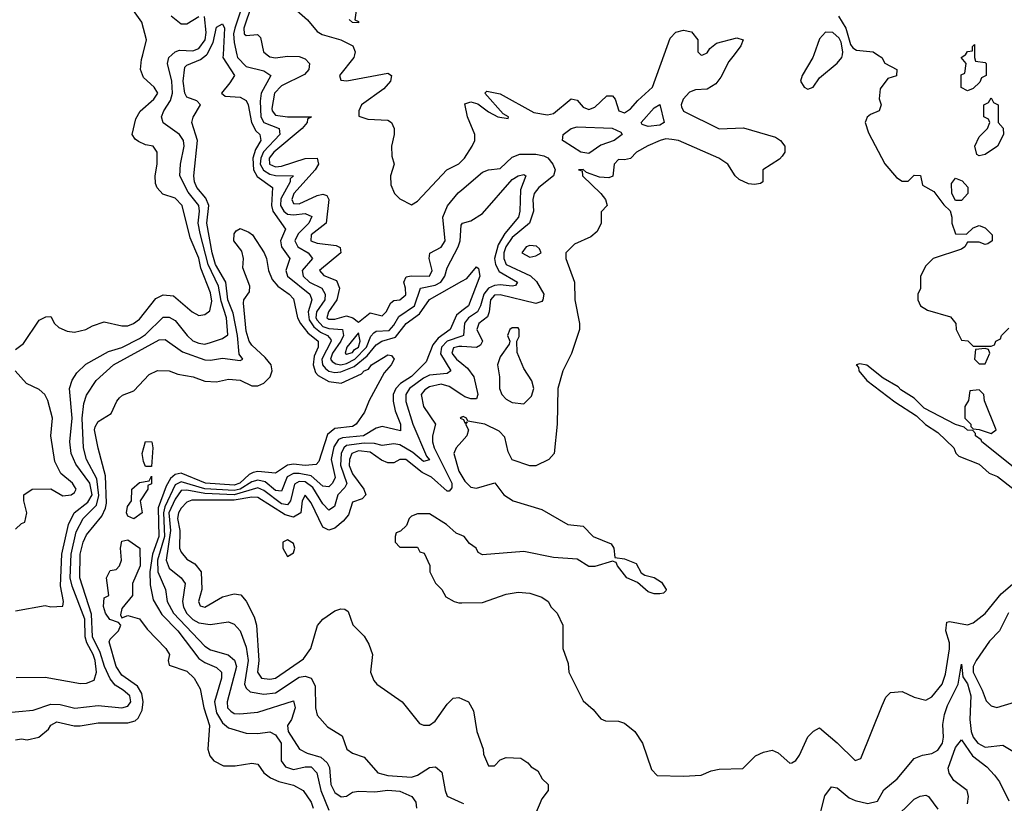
# Model space of a CAD drawing. Header units: inches. Extents: x 2380053 to 2584298, y 380219 to 546618.
# Tile 360 of 656: x 2548504 to 2551835, y 397467 to 400118. Entities that reach past the tile are written whole.
import ezdxf

# ---------------------------------------------------------------- set-up
doc = ezdxf.new("R2010")
doc.units = ezdxf.units.IN
doc.header["$MEASUREMENT"] = 0
for name, color, linetype in [('C5349', 7, 'Continuous'), ('C5359', 7, 'Continuous'), ('C5440', 7, 'Continuous'), ('C5450', 7, 'Continuous')]:
    doc.layers.add(name, color=color, linetype=linetype)

msp = doc.modelspace()

# ---------------------------------------------------------------- linework, layer by layer
at = {"layer": 'C5349', "color": 2}
for points, elevation in [([(2548490, 399002), (2548517.2, 399022.8), (2548570, 399102), (2548592.7, 399112.7), (2548610, 399114), (2548622, 399090), (2548636.9, 399076.9), (2548664.5, 399064.5), (2548690, 399060.7), (2548728, 399070), (2548750, 399082.8), (2548790, 399096), (2548850, 399082), (2548870, 399083), (2548888.7, 399090), (2548910, 399105.5), (2548965.1, 399174.9), (2548990, 399187.7), (2549024.5, 399184.5), (2549087.3, 399130), (2549110, 399117.3), (2549130, 399120.7), (2549147, 399133), (2549154.1, 399165.9), (2549150, 399194), (2549117.4, 399277.4), (2549110, 399311.8), (2549080.3, 399380.3), (2549053.6, 399490), (2549030, 399514.5), (2548988.1, 399528.2), (2548969.6, 399549.6), (2548963.9, 399563.9), (2548962, 399590), (2548969.2, 399630), (2548969, 399670), (2548955.3, 399690), (2548930, 399694.5), (2548906, 399706), (2548894.5, 399714.5), (2548885.2, 399730), (2548897.6, 399782.4), (2548911.4, 399808.6), (2548958, 399850), (2548971.4, 399870), (2548959, 399890), (2548923.2, 399923.2), (2548913.2, 399950), (2548916, 399984), (2548920.2, 400000)], 18), ([(2548490, 398118), (2548590, 398136), (2548610, 398131.3), (2548650, 398134), (2548652.7, 398150), (2548642.3, 398202.3), (2548646.2, 398310), (2548669.8, 398410.2), (2548688.4, 398450), (2548734.7, 398485.3), (2548748.9, 398510), (2548742, 398550), (2548694.4, 398614.4), (2548678, 398650), (2548673.7, 398690), (2548681.8, 398770), (2548672.3, 398870), (2548681.5, 398898.5), (2548697, 398923), (2548727.5, 398952.5), (2548804.9, 398995.1), (2548850, 399009.1), (2548910, 399039.1), (2548930, 399053.1), (2548990, 399112), (2549010, 399111.8), (2549030, 399100.3), (2549070.4, 399050), (2549090, 399032), (2549110, 399023.6), (2549130, 399020.9), (2549150, 399025.7), (2549190, 399039.5), (2549208, 399052), (2549204.2, 399110), (2549186.2, 399166.2), (2549176.3, 399216.3), (2549142.2, 399290), (2549114.6, 399394.6), (2549108.2, 399430), (2549112.9, 399470), (2549110.7, 399490), (2549074.5, 399534.5), (2549045.4, 399590), (2549048.1, 399630), (2549060.4, 399690), (2549058.3, 399710), (2549045.1, 399730), (2548989.7, 399769.7), (2548984.2, 399790), (2548991.6, 399810), (2549014.6, 399845.4), (2549020.7, 399870), (2549018.5, 399910), (2549004.2, 399970), (2549009, 399991), (2549018.8, 400000)], 14), ([(2548492.7, 397892.7), (2548590, 397894), (2548710, 397872.2), (2548730, 397872.7), (2548756.2, 397883.8), (2548764.4, 397910), (2548759.1, 397950), (2548753.2, 397970), (2548731.2, 398010), (2548726, 398030), (2548725, 398090), (2548681.9, 398201.9), (2548675, 398230), (2548678.8, 398310), (2548694.8, 398385.2), (2548718.7, 398430), (2548764, 398476), (2548772.1, 398507.9), (2548765.2, 398565.2), (2548729.8, 398630), (2548719.8, 398670), (2548715.3, 398770), (2548720.9, 398819.1), (2548730, 398847.7), (2548763, 398897), (2548821.6, 398950), (2548975.6, 399035.6), (2548996.3, 399036.3), (2549054.5, 398994.5), (2549130, 398967), (2549150, 398965.7), (2549190, 398973.4), (2549250, 398965.5), (2549259, 398970), (2549246.3, 398986.3), (2549241.2, 399050), (2549225.8, 399125.8), (2549208.8, 399170), (2549201.1, 399230), (2549166.8, 399290), (2549155, 399330), (2549136.8, 399430), (2549144.2, 399490), (2549134.4, 399514.4), (2549103.1, 399550), (2549095.1, 399570), (2549093, 399590), (2549106, 399710), (2549086, 399770), (2549091.5, 399788.5), (2549116, 399830), (2549103.7, 399843.7), (2549070, 399856), (2549063, 399870), (2549056.9, 399910), (2549062.8, 399957.2), (2549070, 399964.9), (2549116.1, 399983.9), (2549135.9, 400000)], 10), ([(2549192.1, 400000), (2549191.5, 399990), (2549230.3, 399930), (2549215.6, 399904.4), (2549186.8, 399870), (2549199.8, 399859.8), (2549250, 399855.8), (2549270, 399844.9), (2549277.4, 399830), (2549288.8, 399770), (2549302.8, 399742.8), (2549316.4, 399730), (2549319.5, 399710), (2549301.4, 399678.6), (2549292.9, 399650), (2549295, 399610), (2549308, 399588), (2549359.5, 399550), (2549356, 399490), (2549360.7, 399470), (2549403.1, 399410), (2549386.5, 399370), (2549390.3, 399350), (2549418.4, 399310), (2549404, 399270), (2549410.3, 399250), (2549486, 399190), (2549492.8, 399170), (2549479.8, 399130), (2549483, 399103), (2549498.7, 399078.7), (2549521.2, 399061.2), (2549545.7, 399050), (2549556.3, 399036.3), (2549558, 399030), (2549526.8, 398970), (2549528.7, 398950), (2549538.3, 398938.3), (2549550, 398928.7), (2549570, 398924.6), (2549590, 398926.6), (2549635.2, 398944.8), (2549679.4, 398980.6), (2549710, 399018.5), (2549729.3, 399030.7), (2549775.4, 399044.6), (2549811.3, 399090), (2549857.1, 399122.9), (2549890, 399172), (2550000, 399233.2)], 10), ([(2549238.9, 400000), (2549241.1, 399990), (2549270, 399959.5), (2549330, 399945.3), (2549353.4, 399930), (2549321.5, 399870), (2549317.8, 399842.2), (2549319.7, 399790), (2549330.4, 399770), (2549382, 399750), (2549384.6, 399730), (2549329.2, 399670.8), (2549319.5, 399650), (2549318.1, 399630), (2549328.7, 399608.7), (2549350, 399596.1), (2549370, 399591.5), (2549430.3, 399590.3), (2549419.6, 399580.4), (2549418.8, 399570), (2549387.8, 399512.2), (2549386.6, 399490), (2549397.3, 399470), (2549410, 399460.6), (2549430, 399457.8), (2549470, 399463.1), (2549492.4, 399452.4), (2549482.6, 399430), (2549445.9, 399394.1), (2549434.7, 399370), (2549444.6, 399350), (2549480.5, 399330), (2549494.4, 399310), (2549459.6, 399270), (2549463.2, 399250), (2549484.9, 399230), (2549526.7, 399210), (2549538, 399190), (2549536.5, 399170), (2549508, 399130), (2549505.6, 399110), (2549510, 399101.5), (2549530, 399080.4), (2549550, 399073.8), (2549595.8, 399070), (2549599.7, 399050), (2549590.9, 399030), (2549562.5, 398990), (2549555.5, 398970), (2549561.5, 398961.5), (2549573.4, 398953.4), (2549590, 398950.9), (2549610, 398955.3), (2549638.3, 398970), (2549677.5, 399010), (2549692.5, 399047.5), (2549701.7, 399058.3), (2549710, 399064.4), (2549753.5, 399066.5), (2549770, 399084.2), (2549786.2, 399113.8), (2549840.3, 399150), (2549859.6, 399210), (2549910, 399220.2), (2549928.3, 399230), (2549942.7, 399250), (2549950, 399278.8), (2549987.1, 399350), (2549994, 399370), (2549997.2, 399422.8), (2550000, 399427)], 14), ([(2549341.2, 400000), (2549350, 399993), (2549370, 399988.9), (2549410, 399995.3), (2549450, 399993.4), (2549470, 399986), (2549484.4, 399970), (2549482, 399950), (2549467.1, 399932.9), (2549390, 399895), (2549365.8, 399870), (2549357.4, 399817.4), (2549358, 399810), (2549370, 399795.8), (2549410, 399789.2), (2549491.3, 399790), (2549478, 399782), (2549477.1, 399770), (2549460.3, 399750), (2549363.6, 399670), (2549348.6, 399650), (2549349.3, 399630), (2549370, 399620.6), (2549390, 399622.2), (2549470, 399649.2), (2549510.6, 399650), (2549514.9, 399630), (2549504, 399610), (2549431.7, 399530), (2549424.4, 399510), (2549430, 399496.3), (2549450, 399495.6), (2549510, 399523.6), (2549530, 399528.4), (2549543.4, 399523.4), (2549550.4, 399510.4), (2549541.3, 399430), (2549490.4, 399390), (2549488.6, 399370), (2549510, 399361.8), (2549574.8, 399354.8), (2549587.9, 399347.9), (2549590.2, 399329.8), (2549518.4, 399270), (2549533.3, 399253.3), (2549575.6, 399235.6), (2549586, 399210), (2549576.9, 399170), (2549549, 399130), (2549543.7, 399110), (2549550, 399105.5), (2549570, 399105.4), (2549610, 399116), (2549631, 399110), (2549650, 399094.8), (2549690, 399126), (2549730, 399116.3), (2549743.7, 399130), (2549760.1, 399159.9), (2549770, 399168.4), (2549790, 399170.4), (2549810, 399186.8), (2549809.6, 399210), (2549803.6, 399230), (2549811.5, 399248.5), (2549828, 399252), (2549890, 399250.6), (2549899.1, 399270), (2549889.7, 399310), (2549891.7, 399328.3), (2549930, 399348.4), (2549943.1, 399370), (2549935.1, 399450), (2549951.7, 399488.3), (2549987.9, 399532.1), (2550000, 399542.4)], 18), ([(2549636.8, 400000), (2549634.8, 399990), (2549586, 399930), (2549590, 399914), (2549611.3, 399911.3), (2549750, 399938), (2549762, 399930), (2549758, 399910), (2549735.9, 399884.1), (2549661, 399830), (2549651.3, 399810), (2549652, 399792), (2549682, 399782), (2549750, 399778), (2549762, 399770), (2549771.3, 399750), (2549771.3, 399730), (2549762, 399690), (2549763.6, 399656.4), (2549771.3, 399630), (2549758, 399590), (2549759.6, 399559.6), (2549772, 399530), (2549790, 399512), (2549830, 399492), (2549850, 399504.7), (2549949.4, 399610.6), (2549990, 399631), (2550000, 399641)], 22), ([(2548452.8, 397772.8), (2548550, 397781.7), (2548610, 397802.4), (2548640.7, 397800.7), (2548691.2, 397788.8), (2548770, 397798), (2548850, 397790.3), (2548870, 397795.8), (2548880.4, 397810), (2548876.8, 397830), (2548854.7, 397850), (2548826.8, 397866.8), (2548810, 397887.8), (2548790.6, 397930), (2548776.9, 397976.9), (2548750.6, 398030), (2548747.2, 398107.2), (2548708, 398230), (2548708.3, 398310), (2548719.2, 398350), (2548730, 398374.9), (2548781.8, 398438.2), (2548794.8, 398465.2), (2548797.5, 398482.5), (2548794.9, 398574.9), (2548770, 398668), (2548757.6, 398730), (2548759.6, 398740.4), (2548770, 398759.1), (2548814, 398786), (2548832.3, 398827.7), (2548841.5, 398838.5), (2548852.3, 398847.7), (2548890, 398862.8), (2548942.5, 398917.5), (2548970, 398930.8), (2549010, 398930.6), (2549039.3, 398919.3), (2549091.3, 398910), (2549130, 398894.9), (2549170, 398893), (2549210, 398901.6), (2549250, 398898.4), (2549290, 398879.5), (2549310, 398879.5), (2549330, 398888.5), (2549351.8, 398910), (2549358.4, 398930), (2549355.1, 398950), (2549335.1, 398975.1), (2549290, 399017), (2549280.5, 399030), (2549270, 399064), (2549260.9, 399159.1), (2549262, 399170), (2549282, 399198), (2549283.1, 399216.9), (2549259, 399279), (2549261.2, 399310), (2549255.5, 399335.5), (2549229, 399370), (2549230, 399394), (2549236.4, 399403.6), (2549250, 399411.3), (2549279.8, 399399.8), (2549292, 399390), (2549330.7, 399330), (2549338.8, 399310), (2549345.5, 399270), (2549358.8, 399238.9), (2549377.2, 399217.2), (2549416.3, 399190), (2549430, 399174), (2549443.8, 399110), (2549454, 399090), (2549478.5, 399058.5), (2549514.3, 399030), (2549514.2, 399010), (2549500.1, 398979.9), (2549497.1, 398950), (2549504.7, 398924.7), (2549514.2, 398914.2), (2549550, 398893.6), (2549591.9, 398888.1), (2549660.1, 398919.9), (2549669.5, 398930), (2549684.2, 398935.8), (2549694, 398950), (2549750, 398984.7), (2549762, 398982), (2549771, 398970), (2549761, 398950), (2549736.8, 398923.2), (2549686, 398830), (2549671, 398790), (2549642, 398750), (2549630, 398741.6), (2549570, 398734.7), (2549545.3, 398714.7), (2549516.2, 398623.8), (2549507.2, 398612.8), (2549470.2, 398609.8), (2549430, 398614.5), (2549410, 398611), (2549370, 398583.5), (2549310, 398589.1), (2549293.8, 398586.2), (2549280.6, 398579.4), (2549248.8, 398550), (2549230, 398543.7), (2549133.2, 398550), (2549050, 398584), (2549030, 398579.3), (2549014.3, 398565.7), (2548999.7, 398540.3), (2548973, 398467), (2548974.5, 398370), (2548952.9, 398310), (2548944.6, 398250), (2548945.7, 398205.7), (2548955.2, 398155.2), (2548985.1, 398105.1), (2549039.6, 398050), (2549110, 397956.5), (2549130, 397942.8), (2549170, 397926.7), (2549186.7, 397910), (2549187.4, 397890), (2549162.7, 397810), (2549170, 397772.7), (2549190, 397738.9), (2549210, 397722.6), (2549270, 397703.8), (2549310, 397702.4), (2549350, 397708.7), (2549370, 397698.7), (2549388.8, 397670), (2549388.8, 397610), (2549403.8, 397590), (2549430, 397580.9), (2549469.8, 397590.2), (2549490, 397590.2), (2549508.8, 397570), (2549522.6, 397510), (2549550, 397444)], 6), ([(2550000, 399132.9), (2549981.4, 399118.6), (2549960.3, 399070), (2549919.6, 399040.4), (2549901.5, 399018.5), (2549879.6, 398960.4), (2549830, 398911.1), (2549792.8, 398887.2), (2549776.1, 398870), (2549768.1, 398850), (2549767.3, 398827.3), (2549774.5, 398794.5), (2549792.4, 398750), (2549792.9, 398727.1), (2549730, 398741.7), (2549710, 398735.8), (2549667.7, 398710), (2549596.7, 398703.3), (2549582.5, 398697.5), (2549567.1, 398672.9), (2549557.4, 398630), (2549570.9, 398569.1), (2549562.6, 398550), (2549550, 398537.4), (2549530, 398540.4), (2549490, 398575.2), (2549450, 398583.2), (2549430, 398582.4), (2549409, 398571), (2549390, 398523), (2549370, 398525), (2549334.3, 398554.3), (2549310, 398560.5), (2549290, 398554.2), (2549250.4, 398529.6), (2549230, 398525.1), (2549130, 398531.3), (2549050, 398555), (2549030, 398544.8), (2548995, 398470), (2548991, 398450), (2548993.7, 398370), (2548970.1, 398290), (2548971.9, 398250), (2548997, 398190), (2549003.6, 398150), (2549024.9, 398110), (2549130, 397998.7), (2549150, 397986), (2549209, 397969), (2549231.2, 397951.2), (2549237.6, 397930), (2549206, 397810), (2549207.2, 397790), (2549218.3, 397778.3), (2549230, 397770.4), (2549249, 397769), (2549310, 397774.9), (2549430, 397814), (2549436.4, 397790), (2549423.7, 397750), (2549410.3, 397730), (2549412.9, 397710), (2549450.2, 397650.2), (2549476.4, 397636.4), (2549523, 397623), (2549543.8, 397603.8), (2549552.2, 397587.8), (2549557, 397530), (2549570, 397503.1), (2549591.4, 397488.5), (2549610, 397490.7), (2549630, 397504.9), (2549650, 397508.2), (2549705.9, 397505.8), (2549750, 397511.3), (2549790, 397508.2), (2549830.7, 397490), (2549844, 397470), (2549846, 397450)], 10), ([(2550000, 399047.9), (2549950, 399030.6), (2549931, 399010), (2549928.2, 398988.2), (2549963, 398930), (2549950, 398921.3), (2549890, 398915), (2549870, 398905.5), (2549823.2, 398870), (2549810.2, 398850), (2549810, 398826), (2549834.4, 398750), (2549880.9, 398640.9), (2549890, 398629.2), (2549870, 398623.5), (2549834.1, 398654.1), (2549790, 398680.3), (2549770, 398683.5), (2549730, 398677.4), (2549704.4, 398684.4), (2549670, 398685.3), (2549610, 398677), (2549600.7, 398670), (2549591.8, 398650), (2549589.4, 398610.6), (2549611.2, 398548.9), (2549604.6, 398535.4), (2549580.7, 398510), (2549568.8, 398471.2), (2549550, 398458.7), (2549530, 398479.7), (2549495.4, 398535.4), (2549470, 398554.1), (2549450, 398555.4), (2549433.5, 398546.5), (2549420.2, 398490), (2549410, 398476.4), (2549390, 398479.8), (2549330, 398524.8), (2549310, 398534), (2549230, 398510.3), (2549130, 398514.5), (2549070, 398526.9), (2549050, 398524.8), (2549030, 398496.4), (2549009.2, 398450), (2549014.8, 398390), (2548999.7, 398290), (2549010, 398262.4), (2549050.5, 398230), (2549063.7, 398210), (2549055.3, 398150), (2549058.5, 398130), (2549070, 398109), (2549090, 398089), (2549110, 398076.9), (2549148, 398072), (2549210, 398080.5), (2549230, 398073.4), (2549250, 398050.6), (2549270, 397994.8), (2549277.1, 397950), (2549264.4, 397870), (2549270, 397856.3), (2549283.9, 397843.9), (2549330, 397835.6), (2549370, 397840.2), (2549450, 397894), (2549470, 397896.5), (2549490.3, 397890.3), (2549504.2, 397864.2), (2549504.4, 397790), (2549510, 397764.7), (2549546, 397726), (2549595.5, 397695.5), (2549611.3, 397650), (2549630, 397636), (2549670, 397622.8), (2549716, 397570), (2549750, 397560.3), (2549830, 397554.9), (2549850, 397562.4), (2549890, 397587.7), (2549910.5, 397590.5), (2549932.2, 397572.2), (2549943, 397510), (2549950.6, 397490.6), (2550000, 397468.7)], 14), ([(2550000, 399012.1), (2549990, 399012.8), (2549971.9, 399008.1), (2549965.5, 398990), (2549981.7, 398970), (2550000, 398954.8)], 18), ([(2548490, 398394), (2548510, 398414), (2548522, 398418), (2548528, 398450), (2548518, 398490), (2548518, 398510), (2548546, 398530), (2548610, 398531.3), (2548650, 398506.8), (2548678, 398510), (2548690, 398518), (2548695.1, 398530), (2548690, 398539), (2548682.7, 398550), (2548642.9, 398582.9), (2548623.6, 398623.6), (2548609.5, 398710), (2548615.1, 398770), (2548599.5, 398830), (2548589.3, 398850), (2548570, 398866.6), (2548526.9, 398886.9), (2548489.4, 398930)], 18), ([(2550000, 398848.9), (2549957.3, 398877.3), (2549930, 398885), (2549890, 398876), (2549874.4, 398865.6), (2549862.6, 398850), (2549870.3, 398810), (2549910.4, 398750), (2549900.4, 398710), (2549900.3, 398690), (2549906.2, 398670), (2549966, 398550), (2549966, 398534), (2549956.7, 398523.3), (2549950, 398522.4), (2549897.4, 398570), (2549866, 398586), (2549810, 398629.7), (2549790, 398629.6), (2549770, 398618.9), (2549750, 398618.5), (2549728.2, 398628.2), (2549690, 398655), (2549650, 398659.5), (2549627.2, 398650), (2549619.7, 398630), (2549618.9, 398610), (2549630, 398581.1), (2549668.8, 398530), (2549675.5, 398510), (2549662.8, 398497.2), (2549630, 398485.2), (2549616.7, 398443.3), (2549599, 398421), (2549570, 398397.4), (2549550, 398391.3), (2549530, 398401.6), (2549490, 398483.7), (2549470, 398509.3), (2549460.3, 398490), (2549455.3, 398450), (2549430, 398435), (2549402.7, 398442.7), (2549310, 398501.2), (2549290, 398502.9), (2549230, 398492.2), (2549087, 398493), (2549070, 398485.6), (2549050, 398465.1), (2549040.9, 398450), (2549037.8, 398430), (2549045.8, 398390), (2549045.3, 398330), (2549050, 398316), (2549070, 398293.4), (2549096.5, 398276.5), (2549118.4, 398250), (2549120.3, 398190), (2549108.8, 398150), (2549114.8, 398134.8), (2549130, 398130.7), (2549190, 398165.3), (2549230, 398175.8), (2549251.8, 398171.8), (2549270.3, 398150.3), (2549297.3, 398097.3), (2549305.3, 398070), (2549312.6, 397950), (2549309.1, 397910), (2549322, 397890), (2549350, 397886.3), (2549370, 397890.3), (2549464.2, 397955.8), (2549489.6, 397990), (2549512.1, 398067.9), (2549529.2, 398090), (2549570, 398118), (2549590, 398124.7), (2549603.6, 398123.6), (2549615.3, 398115.3), (2549631.2, 398071.1), (2549670, 398032), (2549685.4, 398005.4), (2549698, 397970), (2549691.3, 397910), (2549702, 397882), (2549712, 397870), (2549798, 397810), (2549856.9, 397736.9), (2549870, 397731.3), (2549890, 397731.3), (2549910, 397744.7), (2549950, 397802), (2549970, 397822), (2549990, 397824.7), (2550000, 397820.1)], 18), ([(2550000, 398773), (2549994, 398770), (2550000, 398768)], 22), ([(2550000, 398691.2), (2549980.5, 398670), (2549973, 398650), (2549990, 398590.8), (2550000, 398574.1)], 22), ([(2550000, 398373.2), (2549980.9, 398380.9), (2549948, 398410), (2549890, 398446), (2549850, 398446), (2549830, 398438), (2549822, 398430), (2549812.7, 398407.3), (2549792.7, 398387.3), (2549778, 398382), (2549774, 398370), (2549774, 398350), (2549790, 398334), (2549850, 398334), (2549858, 398318), (2549872.7, 398312.7), (2549891.2, 398271.1), (2549892, 398250), (2549911.2, 398211.1), (2549932, 398190), (2549945.4, 398165.4), (2549974, 398150), (2549990, 398144.7), (2550000, 398144.8)], 22), ([(2548490, 397681), (2548510, 397684.7), (2548530, 397681), (2548569.2, 397690.8), (2548602, 397718), (2548610, 397730.8), (2548630, 397742.8), (2548688.3, 397728.3), (2548708.3, 397728.3), (2548770, 397739.5), (2548870, 397739.5), (2548894.3, 397745.7), (2548905.4, 397754.6), (2548918, 397782), (2548921.4, 397810), (2548917.8, 397837.8), (2548902.6, 397862.6), (2548850, 397900.7), (2548830, 397929.3), (2548806.8, 398013.2), (2548810, 398022), (2548838, 398050), (2548846, 398070), (2548838, 398078), (2548809.2, 398089.2), (2548794, 398110), (2548787.2, 398132.8), (2548790, 398162), (2548806, 398170), (2548798, 398230), (2548810, 398254), (2548830, 398258), (2548842, 398270), (2548848.7, 398290), (2548845.2, 398330), (2548850, 398354), (2548870, 398358), (2548910.5, 398330.5), (2548911.4, 398270), (2548886, 398210), (2548886, 398170), (2548850, 398126), (2548844.7, 398104.7), (2548850, 398094), (2548870, 398102), (2548910, 398091), (2548935.5, 398055.5), (2548998, 397990), (2549011.3, 397970), (2549006, 397950), (2549010, 397934), (2549070, 397914), (2549094.8, 397890), (2549114.4, 397854.4), (2549126.7, 397790), (2549146.4, 397730), (2549140.7, 397650), (2549147.9, 397627.9), (2549161, 397610), (2549193.7, 397593.7), (2549233.2, 397593.2), (2549290, 397603), (2549310, 397598.8), (2549330.6, 397570), (2549353, 397553), (2549380.8, 397540.8), (2549430, 397528), (2549462.8, 397510), (2549490, 397470.7), (2549497, 397450)], 2)]:
    msp.add_lwpolyline(points, dxfattribs=dict(at, elevation=elevation))
for points, elevation in [([(2549650, 399059), (2549610.4, 399010), (2549605.3, 398990), (2549610, 398986.7), (2549630, 398992.4), (2549637.3, 399002.7), (2549650.6, 399010), (2549655.5, 399030)], 18), ([(2548930, 398606), (2548923.1, 398623.1), (2548919, 398650), (2548930, 398691.3), (2548951.3, 398690), (2548954.8, 398670), (2548950, 398606)], 2), ([(2548890, 398429.2), (2548870, 398438), (2548865.2, 398450), (2548869.3, 398470.7), (2548882, 398490), (2548884, 398530), (2548910, 398552), (2548942, 398558), (2548950, 398574), (2548950, 398548), (2548938, 398542), (2548938, 398530), (2548911.3, 398490), (2548918, 398450)], 2), ([(2549410, 398358), (2549394, 398350), (2549394, 398330), (2549410, 398302), (2549430, 398314), (2549435.3, 398330), (2549430, 398346)], 22)]:
    msp.add_lwpolyline(points, close=True, dxfattribs=dict(at, elevation=elevation))
at = {"layer": 'C5359', "color": 2}
for points, elevation in [([(2550921.2, 400000), (2550903.4, 399976.6), (2550876.5, 399923.5), (2550859.1, 399900.9), (2550830, 399882.9), (2550790, 399880.5), (2550770, 399873), (2550748.8, 399850), (2550741.6, 399830), (2550743.4, 399823.4), (2550750, 399808.4), (2550870, 399748.7), (2550953, 399753), (2551060.5, 399720.5), (2551078, 399710), (2551092, 399690), (2551092, 399670), (2551083.5, 399656.5), (2551074, 399646), (2551018, 399610), (2551018, 399570), (2551010, 399564), (2550990, 399561.2), (2550970, 399562.7), (2550937.5, 399577.5), (2550924, 399590), (2550899.3, 399630), (2550869.2, 399650), (2550733.2, 399710), (2550710, 399713.5), (2550690, 399714.7), (2550671, 399710), (2550628.9, 399691.1), (2550591.3, 399670), (2550570, 399649), (2550550, 399644), (2550530, 399645.2), (2550514.8, 399630), (2550510.9, 399589.1), (2550497.1, 399582.9), (2550465.6, 399585.6), (2550421.5, 399601.5), (2550410, 399611.6), (2550394, 399610), (2550406.4, 399606.4), (2550408, 399590), (2550470.4, 399530.4), (2550486, 399510), (2550491.3, 399490), (2550471.3, 399468.7), (2550470.7, 399429.3), (2550458, 399402), (2550435.9, 399384.1), (2550381.4, 399358.6), (2550351.3, 399330), (2550351.3, 399310), (2550381, 399230), (2550382, 399170), (2550398, 399090), (2550398, 399070), (2550370.7, 398989.3), (2550341, 398930), (2550324.7, 398870), (2550322, 398750), (2550312, 398650), (2550294, 398630), (2550250, 398608.7), (2550230, 398608.7), (2550170, 398628.7), (2550156.5, 398656.5), (2550145.2, 398705.2), (2550126.3, 398726.3), (2550078, 398750), (2550020.2, 398760.2), (2550015.3, 398770), (2550004.7, 398775.3), (2550000, 398773)], 22), ([(2550000, 399641), (2550009, 399650), (2550035.3, 399690), (2550044, 399710), (2550044, 399730), (2550019.3, 399790), (2550010, 399834), (2550030, 399841), (2550054, 399834), (2550090, 399806.8), (2550122, 399790), (2550156.4, 399783.6), (2550158, 399790), (2550140.2, 399800.2), (2550078, 399870), (2550084, 399876), (2550130, 399867.3), (2550243.9, 399803.9), (2550290, 399796.3), (2550310, 399800.5), (2550370, 399850.7), (2550390, 399846), (2550410, 399822.8), (2550430, 399814.8), (2550450, 399822.8), (2550490, 399860.7), (2550510, 399861), (2550518.8, 399850), (2550531, 399810), (2550550, 399803.1), (2550570, 399816.3), (2550594.7, 399845.3), (2550645.4, 399890), (2550684.7, 400000)], 22), ([(2550808, 400000), (2550810, 399998), (2550815, 400000)], 22), ([(2551190.9, 400000), (2551187.3, 399990), (2551151.3, 399930), (2551146, 399910), (2551158, 399890), (2551170, 399882.8), (2551188, 399890), (2551210, 399922), (2551270, 399971), (2551285.2, 399990), (2551287.3, 400000)], 26), ([(2551406.2, 400000), (2551421, 399990), (2551431, 399971), (2551471.3, 399950), (2551470, 399928), (2551441, 399919), (2551415.3, 399884.7), (2551411.2, 399851.1), (2551418, 399830), (2551411.3, 399810), (2551382, 399798), (2551371.2, 399788.9), (2551364.7, 399770), (2551375.3, 399735.3), (2551430.5, 399630.5), (2551470, 399584.7), (2551490, 399572), (2551510, 399572), (2551530, 399592), (2551551.2, 399591.1), (2551558, 399558), (2551596.9, 399536.9), (2551630, 399492), (2551651.6, 399471.6), (2551658, 399450), (2551658, 399430), (2551670, 399394), (2551707.3, 399392.7), (2551730, 399414), (2551750, 399422), (2551770, 399414), (2551794, 399390), (2551794, 399370), (2551779.6, 399360.4), (2551770, 399358), (2551750, 399366), (2551710, 399366), (2551702, 399350), (2551690, 399342), (2551594, 399310), (2551570, 399286), (2551552, 399250), (2551551.2, 399208.9), (2551542, 399190), (2551542, 399170), (2551552, 399150), (2551575.3, 399135.3), (2551652.7, 399112.7), (2551671.3, 399090), (2551672, 399070), (2551690, 399034), (2551711.6, 399031.6), (2551730, 399014), (2551790, 399014), (2551802, 399018), (2551806, 399030), (2551822, 399038), (2551826, 399050), (2551850, 399074)], 26), ([(2551734, 400000), (2551734, 399990), (2551738, 399978), (2551770, 399974), (2551774, 399970), (2551774, 399930), (2551758, 399922), (2551752.7, 399907.3), (2551730, 399886), (2551710, 399878), (2551689.3, 399889.3), (2551688.7, 399931.3), (2551702, 399938), (2551706, 399970), (2551688.7, 399990), (2551702, 399998), (2551703.2, 400000)], 26), ([(2550000, 399542.4), (2550070, 399602.8), (2550090, 399610.5), (2550130, 399614.4), (2550170, 399652.7), (2550196.3, 399663.7), (2550250, 399663.2), (2550277.8, 399657.7), (2550290.8, 399650.8), (2550308.1, 399630), (2550316.1, 399610), (2550310.4, 399590), (2550260.5, 399550), (2550244.2, 399530), (2550240.3, 399510), (2550242, 399470), (2550229, 399430), (2550170, 399381.5), (2550148.7, 399350), (2550142.5, 399330), (2550141.5, 399310), (2550150.3, 399290), (2550231.9, 399251.9), (2550252.7, 399232.7), (2550277.4, 399190), (2550273.7, 399170), (2550270, 399164.5), (2550250, 399158), (2550130, 399187.4), (2550110, 399185.7), (2550096.9, 399170), (2550092.8, 399130), (2550086.7, 399113.3), (2550057.1, 399090), (2550050.4, 399070), (2550070.3, 399030), (2550062.5, 399017.5), (2550050, 399008.7), (2550000, 399012.1)], 18), ([(2550000, 399427), (2550002, 399430), (2550030, 399438), (2550070, 399462.4), (2550170, 399577.6), (2550190, 399590.4), (2550210, 399594), (2550216, 399590), (2550197.8, 399542.2), (2550196.5, 399470), (2550191.5, 399450), (2550145.5, 399394.5), (2550122.9, 399357.1), (2550110.9, 399310), (2550113.5, 399290), (2550126.6, 399266.6), (2550187.7, 399230), (2550181, 399219), (2550170, 399216.2), (2550130, 399221.2), (2550110, 399219.4), (2550090, 399209.8), (2550073.8, 399190), (2550063.5, 399150), (2550053.2, 399130), (2550022.8, 399110), (2550008.4, 399091.6), (2550006, 399050), (2550000, 399047.9)], 14), ([(2550000, 399233.2), (2550017.2, 399242.8), (2550050, 399282), (2550056, 399276), (2550061, 399250), (2550022.4, 399150), (2550000, 399132.9)], 10), ([(2550000, 398954.8), (2550019, 398939), (2550040.3, 398910), (2550053.7, 398850), (2550050, 398835.3), (2550030, 398835.1), (2550010, 398842.2), (2550000, 398848.9)], 18), ([(2551875.8, 398595.8), (2551759, 398690), (2551756.5, 398696.5), (2551738, 398710), (2551738, 398718), (2551728.4, 398728.4), (2551710, 398729), (2551699, 398739), (2551670, 398749), (2551564.1, 398804.1), (2551530, 398837.2), (2551485.4, 398865.4), (2551475.9, 398875.9), (2551425.1, 398905.1), (2551370, 398949.2), (2551346.4, 398953.6), (2551334, 398950), (2551342, 398942), (2551342.8, 398930), (2551370, 398897.3), (2551464.9, 398824.9), (2551537.5, 398777.5), (2551568, 398748), (2551610, 398721), (2551664.7, 398670), (2551671, 398651), (2551681, 398641), (2551750, 398614.8), (2551783.5, 398583.5), (2551812.4, 398572.4), (2551868.3, 398528.3)], 26), ([(2550000, 398768), (2550006, 398766), (2550010, 398754), (2550018, 398758), (2550012, 398750), (2550022.8, 398730), (2550017.3, 398710), (2550000, 398691.2)], 22), ([(2550000, 398574.1), (2550010, 398557.3), (2550030, 398536.3), (2550050, 398533.4), (2550111, 398551), (2550142, 398510), (2550174, 398490), (2550270, 398461), (2550358, 398410), (2550410, 398404.7), (2550444.7, 398370), (2550504.7, 398344.7), (2550514, 398330), (2550518, 398298), (2550550, 398294), (2550590, 398278), (2550606.8, 398246.8), (2550618.8, 398238.8), (2550650.7, 398230.7), (2550674.8, 398214.8), (2550691.3, 398190), (2550690, 398186), (2550682, 398178), (2550670, 398175.3), (2550650, 398175.3), (2550630, 398182), (2550594, 398214), (2550558, 398230), (2550526, 398270), (2550522, 398282), (2550510, 398286), (2550450, 398268), (2550430, 398268), (2550390, 398293.2), (2550310, 398299), (2550210, 398319), (2550070, 398308), (2550055.3, 398315.3), (2550048, 398330), (2550026, 398346), (2550008, 398370), (2550000, 398373.2)], 22), ([(2550000, 398144.8), (2550070, 398146), (2550150, 398174.8), (2550190, 398181), (2550230, 398178), (2550270, 398164.7), (2550292, 398150), (2550302, 398130), (2550322, 398110), (2550342, 398070), (2550342, 397990), (2550359.6, 397939.6), (2550362, 397910), (2550410, 397814), (2550443.6, 397783.6), (2550470, 397752), (2550485.4, 397745.4), (2550530, 397744.7), (2550550, 397738), (2550584.7, 397710), (2550610.7, 397670.7), (2550641, 397581), (2550661, 397561), (2550750, 397558), (2550810, 397562), (2550843.1, 397576.9), (2550870, 397582), (2550950, 397584.7), (2550992.9, 397627.1), (2551020.2, 397639.8), (2551050, 397646), (2551070, 397638), (2551110, 397602), (2551116.4, 397603.6), (2551130, 397612), (2551142, 397630), (2551170, 397691.3), (2551190, 397711.3), (2551210, 397722), (2551270, 397670.8), (2551330, 397611), (2551350, 397618), (2551422, 397798), (2551434.6, 397825.4), (2551450, 397842), (2551490, 397844.7), (2551530, 397826), (2551570, 397816), (2551590, 397826.8), (2551624.5, 397870), (2551636.6, 397903.4), (2551649.6, 397989.6), (2551649.4, 398010), (2551637.2, 398050), (2551640.4, 398079.6), (2551650, 398082), (2551710, 398070.4), (2551730, 398077.4), (2551770.6, 398109.3), (2551824.1, 398175.9), (2551878.2, 398221.8)], 22), ([(2551849.1, 398110.9), (2551818.7, 398050), (2551784.6, 398015.4), (2551740.2, 397950), (2551730.2, 397930), (2551730.2, 397910), (2551760.3, 397850), (2551773.2, 397813.2), (2551790, 397796), (2551810, 397791), (2551910, 397821)], 22), ([(2551202, 397390), (2551228.4, 397491.6), (2551250, 397522.8), (2551270, 397519.1), (2551310, 397485.5), (2551330, 397476.4), (2551373.8, 397466.2), (2551406.3, 397473.7), (2551427.6, 397512.4), (2551472.7, 397550), (2551530, 397618.8), (2551558, 397630), (2551590, 397634.9), (2551610, 397646), (2551626.3, 397670), (2551629.7, 397690), (2551627, 397733), (2551632.3, 397767.7), (2551642.5, 397797.5), (2551678.7, 397870), (2551690, 397938), (2551694.3, 397894.3), (2551710, 397870.5), (2551722.2, 397830), (2551718.2, 397750), (2551722.9, 397710), (2551730, 397690.5), (2551746, 397670), (2551770, 397657), (2551830, 397663.8), (2551890, 397627.3)], 18), ([(2550000, 397820.1), (2550022, 397810), (2550039.8, 397779.8), (2550051, 397710), (2550072, 397650), (2550072.7, 397632.7), (2550090, 397594), (2550110, 397594), (2550130, 397614), (2550150, 397622), (2550199.6, 397619.6), (2550223.6, 397603.6), (2550234, 397590), (2550256.9, 397576.9), (2550272, 397550), (2550292, 397530), (2550292, 397510), (2550270, 397482), (2550248.6, 397431.4)], 18), ([(2551710, 397464.7), (2551714, 397490), (2551709, 397510), (2551664.2, 397544.2), (2551648.1, 397568.2), (2551645.4, 397585.4), (2551670, 397656), (2551690, 397681), (2551727, 397627), (2551775.5, 397590), (2551801.8, 397561.8), (2551819.1, 397539.1), (2551850, 397474.8)], 14), ([(2551458, 397410), (2551530, 397480.7), (2551550, 397490.5), (2551570, 397494), (2551578, 397490), (2551610, 397446.8)], 14), ([(2550000, 397468.7), (2550006, 397466)], 14)]:
    msp.add_lwpolyline(points, dxfattribs=dict(at, elevation=elevation))
for points, elevation in [([(2551750, 399658), (2551742, 399662), (2551735.3, 399690), (2551750, 399722), (2551778, 399750), (2551786, 399770), (2551782, 399782), (2551766, 399790), (2551766, 399830), (2551782, 399838), (2551790, 399854), (2551798, 399838), (2551814, 399830), (2551814, 399770), (2551831.6, 399751.6), (2551832, 399730), (2551812, 399690), (2551770, 399662)], 26), ([(2550630, 399757), (2550610, 399764), (2550606, 399770), (2550650, 399820.7), (2550670, 399831.3), (2550684, 399770), (2550670, 399761.6)], 18), ([(2550430, 399666), (2550402, 399670), (2550345.7, 399705.7), (2550340.7, 399710), (2550342.9, 399730), (2550369.7, 399750.3), (2550390, 399756), (2550508.1, 399751.8), (2550538, 399738), (2550542.8, 399730), (2550514.8, 399710), (2550470, 399693.3)], 18), ([(2551670, 399506), (2551658, 399530), (2551656.4, 399563.6), (2551670, 399582), (2551692.7, 399572.7), (2551711.6, 399551.6), (2551712, 399530), (2551690, 399506)], 26), ([(2550230, 399354.5), (2550218, 399350), (2550202.8, 399330), (2550230, 399314.8), (2550250, 399318.8), (2550268.7, 399330), (2550263.1, 399343.1), (2550252.3, 399352.3)], 22), ([(2550190, 399075.3), (2550170, 399075.3), (2550162, 399070), (2550154, 399050), (2550162, 399030), (2550159.6, 399020.4), (2550130, 398978), (2550121, 398950), (2550127.7, 398910), (2550127.3, 398870), (2550134.8, 398850), (2550150, 398834.8), (2550170, 398822.8), (2550210, 398818.8), (2550236, 398844), (2550244, 398870), (2550236.5, 398896.5), (2550210, 398938), (2550187.3, 398992.7), (2550186, 399030), (2550193.6, 399046.4), (2550194, 399070)], 22), ([(2551770, 399006), (2551738, 399002), (2551734, 398970), (2551750, 398954), (2551770, 398954), (2551786, 398990), (2551782, 399002)], 26), ([(2551750, 398866), (2551718, 398862), (2551714, 398830), (2551702, 398810), (2551702, 398770), (2551722, 398750), (2551722, 398742), (2551730, 398734), (2551750, 398732), (2551790, 398718), (2551808, 398730), (2551768.4, 398828.4), (2551766, 398850)], 26)]:
    msp.add_lwpolyline(points, close=True, dxfattribs=dict(at, elevation=elevation))
at = {"layer": 'C5440', "color": 2}
for points, elevation in [([(2549271.7, 400210), (2549231.4, 400090), (2549227, 400070), (2549230, 400041), (2549238.9, 400000)], 14), ([(2549290, 400169.6), (2549262, 400090), (2549263.8, 400070), (2549270, 400065.3), (2549308.1, 400068.1), (2549318.3, 400058.3), (2549328.6, 400010), (2549341.2, 400000)], 18), ([(2548920.2, 400000), (2548933.2, 400050), (2548917.2, 400110), (2548889.2, 400150)], 18), ([(2549442, 400150), (2549478, 400118), (2549510, 400078), (2549527.9, 400067.9), (2549590.5, 400050.5), (2549631, 400030), (2549638.8, 400010), (2549636.8, 400000)], 22), ([(2549642, 400150), (2549638, 400118), (2549650, 400112), (2549650, 400108), (2549630, 400109), (2549619.3, 400119.3)], 22), ([(2549110, 400128), (2549070, 400103.1), (2549050, 400103), (2549017, 400130)], 14), ([(2549018.8, 400000), (2549029.8, 400010.2), (2549045, 400015), (2549090, 400012.7), (2549110, 400020.6), (2549131.2, 400050), (2549135, 400075), (2549129.3, 400129.3)], 14), ([(2549135.9, 400000), (2549138.1, 400001.8), (2549159, 400041), (2549170, 400093), (2549190, 400104.9), (2549197.4, 400090), (2549192.1, 400000)], 10)]:
    msp.add_lwpolyline(points, dxfattribs=dict(at, elevation=elevation))
at = {"layer": 'C5450', "color": 2}
for points, elevation in [([(2551274, 400130), (2551298.8, 400090), (2551314.4, 400034.4), (2551322.8, 400022.8), (2551335.3, 400015.3), (2551391.3, 400010), (2551406.2, 400000)], 26), ([(2550684.7, 400000), (2550704.5, 400055.5), (2550723.7, 400076.3), (2550750, 400082.8), (2550777.3, 400077.3), (2550798, 400050), (2550798, 400010), (2550808, 400000)], 22), ([(2551287.3, 400000), (2551289.3, 400010), (2551282.7, 400042.7), (2551276, 400056), (2551254.8, 400074.8), (2551230, 400076), (2551210, 400054), (2551190.9, 400000)], 26), ([(2550815, 400000), (2550830, 400006), (2550839, 400021), (2550861.5, 400038.5), (2550930, 400057.3), (2550951.3, 400050), (2550944, 400030), (2550921.2, 400000)], 22), ([(2551703.2, 400000), (2551710, 400011.3), (2551727.3, 400012.7), (2551727.3, 400027.3), (2551734, 400034), (2551734, 400000)], 26)]:
    msp.add_lwpolyline(points, dxfattribs=dict(at, elevation=elevation))

doc.saveas('drawing.dxf')
